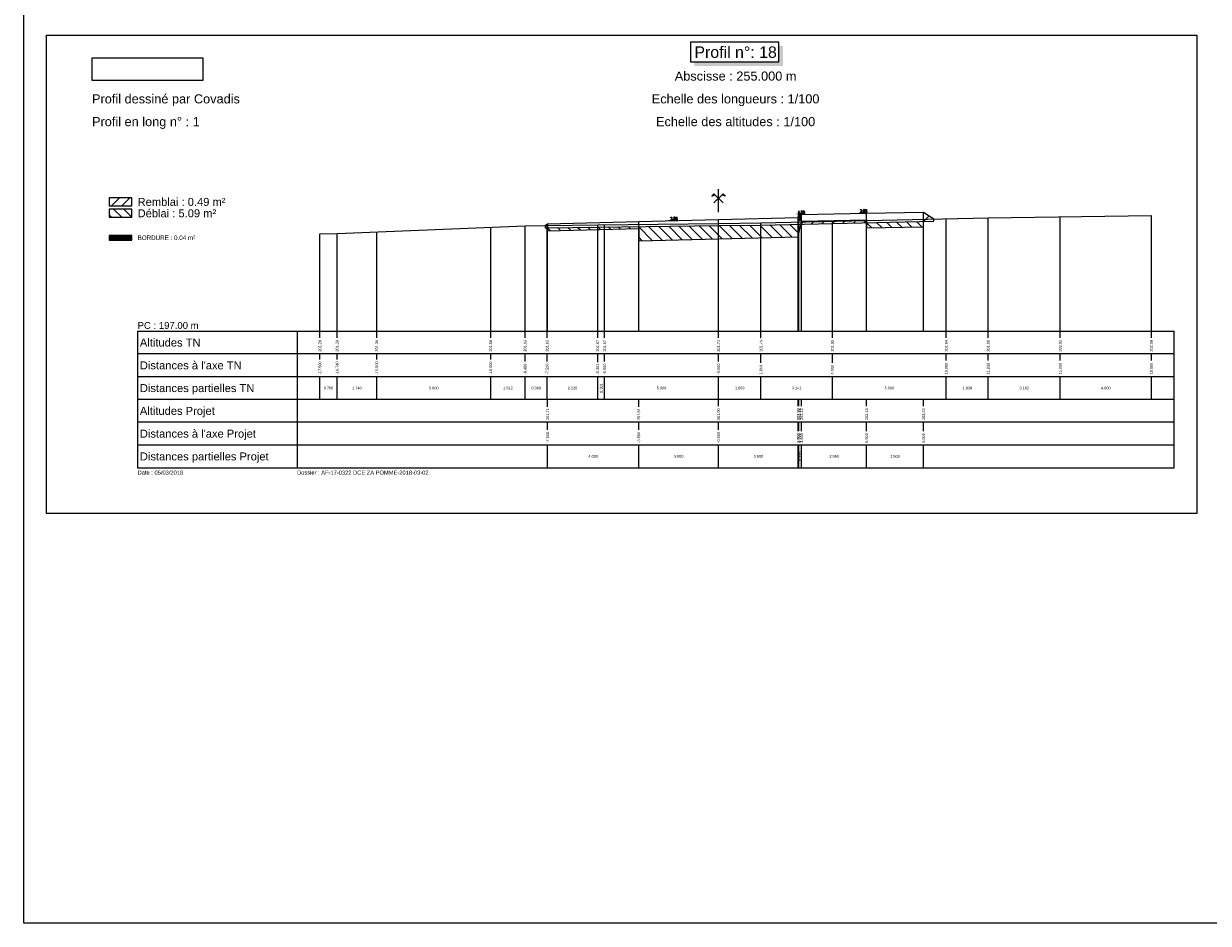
# Model space of a CAD drawing. Extents: x 1616800 to 1632437, y 2248456 to 2251974.
# Tile 364 of 399: x 1622863 to 1623383, y 2249834 to 2250229. Entities that reach past the tile are written whole.
import ezdxf
from ezdxf.enums import TextEntityAlignment as Align

# ---------------------------------------------------------------- set-up
doc = ezdxf.new("R2010")
doc.units = 0
doc.header["$LTSCALE"] = 2
doc.header["$PDMODE"] = 3
doc.header["$PDSIZE"] = 0.2
doc.layers.get('0').update_dxf_attribs({"linetype": 'CONTINUOUS'})
doc.layers.get('Defpoints').update_dxf_attribs({"linetype": 'CONTINUOUS'})
for name, color, linetype in [('Covadis - Logo - Texte noir sur fond blanc', 7, 'CONTINUOUS'), ('X-PAP-PL_PT_1_Basse', 7, 'CONTINUOUS'), ('X-PAP-PL_PT_1_Bordure_T2', 7, 'CONTINUOUS'), ('X-PAP-PL_PT_1_Construction', 7, 'CONTINUOUS'), ('X-PAP-PL_PT_1_CotationsPentes', 7, 'CONTINUOUS'), ('X-PAP-PL_PT_1_FF', 7, 'CONTINUOUS'), ('X-PAP-PL_PT_1_Hachures', 7, 'CONTINUOUS'), ('X-PAP-PL_PT_1_Logo', 7, 'CONTINUOUS'), ('X-PAP-PL_PT_1_MiseEnPage', 7, 'CONTINUOUS'), ('X-PAP-PL_PT_1_Ombrage', 7, 'CONTINUOUS'), ('X-PAP-PL_PT_1_PR', 7, 'CONTINUOUS'), ('X-PAP-PL_PT_1_Rappel', 7, 'CONTINUOUS'), ('X-PAP-PL_PT_1_Talus', 7, 'CONTINUOUS'), ('X-PAP-PL_PT_1_Textes', 7, 'CONTINUOUS'), ('X-PAP-PL_PT_1_TN', 7, 'CONTINUOUS'), ('X-PAP-PL_PT_1_TN décapé', 7, 'CONTINUOUS')]:
    doc.layers.add(name, color=color, linetype=linetype)
doc.styles.add('Arial', font='ARIALN.TTF')
doc.styles.add('ARIAL-GRAS', font='arial.ttf')
doc.styles.add('COVA_COTATION', font='txt.shx')
doc.dimstyles.new('COVA_FLECHE0', dxfattribs={"dimtxt": 1, "dimasz": 1, "dimexe": 1, "dimexo": 0.625, "dimgap": 0.3, "dimtad": 1, "dimdec": 3, "dimzin": 0, "dimdsep": 46, "dimtxsty": 'COVA_COTATION', "dimblk2": 'NONE', "dimsah": 1, "dimcen": 0.09, "dimse1": 1, "dimse2": 1, "dimclrd": 7, "dimclrt": 7, "dimadec": 0, "dimazin": 0, "dimtfac": 1, "dimtdec": 4, "dimtofl": 0, "dimtmove": 2, "dimatfit": 3, "dimfxl": 1, "dimtolj": 1, "dimtzin": 0, "dimarcsym": 0})
picture_1 = doc.add_image_def('image1.jpg', size_in_pixel=(1430, 294))

# ---------------------------------------------------------------- blocks, each defined once
blk = doc.blocks.new('CovPrTrAxe')
blk.add_line((0, 0), (0, 1))
for points in [[(0.2, 0.4), (-0.2, 0.8), (-0.3, 0.7), (-0.15, 0.75)], [(-0.2, 0.4), (0.2, 0.8), (0.3, 0.7), (0.15, 0.75)]]:
    blk.add_lwpolyline(points)
blk = doc.blocks.new('*D429')
at = {"layer": 'Defpoints', "color": 0, "transparency": 16777216}
for p in [(1623145.43, 2250142.48), (1623149.62, 2250142.88), (1623149.63, 2250142.58)]:
    blk.add_point(p, dxfattribs=at)
at = {"layer": 'X-PAP-PL_PT_1_CotationsPentes', "color": 7, "lineweight": -2, "transparency": 16777216}
blk.add_line((1623146.42, 2250142.8), (1623149.62, 2250142.88), dxfattribs=at)
at = {"layer": 'X-PAP-PL_PT_1_CotationsPentes', "color": 7, "transparency": 16777216}
blk.add_solid([(1623146.42, 2250142.97), (1623146.43, 2250142.64), (1623145.42, 2250142.78)], dxfattribs=at)
at = {"layer": 'X-PAP-PL_PT_1_CotationsPentes', "color": 7, "transparency": 16777216, "insert": (1623148, 2250143.64), "char_height": 1, "attachment_point": 5, "rotation": 1.4321, "style": 'COVA_COTATION'}
blk.add_mtext('\\A1;2.5%', dxfattribs=at)
blk = doc.blocks.new('_None')
blk = doc.blocks.new('*D430')
at = {"layer": 'Defpoints', "color": 0, "transparency": 16777216}
for p in [(1623201.33, 2250145.19), (1623205.51, 2250145.67), (1623205.53, 2250145.37)]:
    blk.add_point(p, dxfattribs=at)
at = {"layer": 'X-PAP-PL_PT_1_CotationsPentes', "color": 7, "lineweight": -2, "transparency": 16777216}
blk.add_line((1623202.32, 2250145.54), (1623205.51, 2250145.67), dxfattribs=at)
at = {"layer": 'X-PAP-PL_PT_1_CotationsPentes', "color": 7, "transparency": 16777216}
blk.add_solid([(1623202.31, 2250145.7), (1623202.32, 2250145.37), (1623201.32, 2250145.49)], dxfattribs=at)
at = {"layer": 'X-PAP-PL_PT_1_CotationsPentes', "color": 7, "transparency": 16777216, "insert": (1623203.88, 2250146.4), "char_height": 1, "attachment_point": 5, "rotation": 2.3859, "style": 'COVA_COTATION'}
blk.add_mtext('\\A1;4.2%', dxfattribs=at)
blk = doc.blocks.new('*D431')
at = {"layer": 'Defpoints', "color": 0, "transparency": 16777216}
for p in [(1623228.76, 2250145.8), (1623232.79, 2250146.18), (1623232.79, 2250145.88)]:
    blk.add_point(p, dxfattribs=at)
at = {"layer": 'X-PAP-PL_PT_1_CotationsPentes', "color": 7, "lineweight": -2, "transparency": 16777216}
blk.add_line((1623229.76, 2250146.12), (1623232.79, 2250146.18), dxfattribs=at)
at = {"layer": 'X-PAP-PL_PT_1_CotationsPentes', "color": 7, "transparency": 16777216}
blk.add_solid([(1623229.75, 2250146.29), (1623229.76, 2250145.95), (1623228.76, 2250146.1)], dxfattribs=at)
at = {"layer": 'X-PAP-PL_PT_1_CotationsPentes', "color": 7, "transparency": 16777216, "insert": (1623231.26, 2250146.95), "char_height": 1, "attachment_point": 5, "rotation": 1.1458, "style": 'COVA_COTATION'}
blk.add_mtext('\\A1;2.0%', dxfattribs=at)
blk = doc.blocks.new('CovLogo')
at = {"layer": 'Covadis - Logo - Texte noir sur fond blanc'}
image = blk.add_image(picture_1, insert=(0, 0), size_in_units=(4.864, 1), dxfattribs=at)

msp = doc.modelspace()

# ---------------------------------------------------------------- hatches: boundary and pattern name
at = {"layer": 'X-PAP-PL_PT_1_Hachures'}
h = msp.add_hatch(dxfattribs=at)
h.set_pattern_fill('ANSI31', color=1, style=0)
h.set_pattern_definition([(45, (1622910.028, 2250149.071), (-2.2451, 2.2451), [])])
h.paths.add_polyline_path([(1622910.028, 2250149.0711), (1622910.028, 2250152.6451), (1622900.028, 2250152.6451), (1622900.028, 2250149.0711)])
h = msp.add_hatch(dxfattribs=at)
h.set_pattern_fill('ANSI31', color=6, angle=90, style=0)
h.set_pattern_definition([(135, (1622910.028, 2250144.071), (-2.2451, -2.2451), [])])
h.paths.add_polyline_path([(1622910.028, 2250144.0711), (1622910.028, 2250147.6499), (1622900.028, 2250147.6499), (1622900.028, 2250144.0711)])
h = msp.add_hatch(dxfattribs=at)
h.set_pattern_fill('_U', scale=0.2, angle=45.000009, style=0, pattern_type=0)
h.set_pattern_definition([(45.00001, (1622872.528, 2250224.0711), (-0.14142138, 0.14142133), [])])
h.paths.add_polyline_path([(1623202.828, 2250145.257), (1623202.528, 2250143.907), (1623202.528, 2250142.807), (1623204.028, 2250142.807), (1623204.028, 2250145.307)])
h = msp.add_hatch(dxfattribs=at)
h.set_pattern_fill('ANSI31', color=1, style=0)
h.set_pattern_definition([(45, (1623257.528, 2250142.2433), (-2.245, 2.245), [])])
h.paths.add_polyline_path([(1623257.528, 2250142.2433), (1623262.0732, 2250142.3469), (1623262.0732, 2250143.3469), (1623257.528, 2250146.377)])
h = msp.add_hatch(dxfattribs=at)
h.set_pattern_fill('ANSI31', color=1, style=0)
h.set_pattern_definition([(45, (1623091.404, 2250140.4077), (-2.245, 2.245), [])])
h.paths.add_polyline_path([(1623091.4041, 2250140.4077), (1623091.4041, 2250139.4077), (1623092.3232, 2250139.4139), (1623092.528, 2250139.4172), (1623092.528, 2250141.157)])
h = msp.add_hatch(dxfattribs=at)
h.set_pattern_fill('ANSI31', color=6, angle=90, style=0)
h.set_pattern_definition([(135, (1623092.528, 2250139.4172), (-2.24506, -2.24506), [])])
h.paths.add_polyline_path([(1623092.528, 2250139.4172), (1623114.5205, 2250139.7656), (1623167.528, 2250140.3956), (1623186.1219, 2250140.6166), (1623203.7437, 2250141.018), (1623202.528, 2250135.507), (1623167.528, 2250134.632), (1623132.528, 2250133.757), (1623132.528, 2250139.157), (1623092.528, 2250138.157)])
h = msp.add_hatch(dxfattribs=at)
h.set_pattern_fill('ANSI31', color=1, style=0)
h.set_pattern_definition([(45, (1623203.7437, 2250141.018), (-2.24506, 2.24506), [])])
h.paths.add_polyline_path([(1623203.7437, 2250141.018), (1623232.528, 2250141.6738), (1623232.528, 2250142.877), (1623204.028, 2250142.307)])
h = msp.add_hatch(dxfattribs=at)
h.set_pattern_fill('ANSI31', color=6, angle=90, style=0)
h.set_pattern_definition([(135, (1623232.528, 2250141.6738), (-2.24506, -2.24506), [])])
h.paths.add_polyline_path([(1623232.528, 2250141.6738), (1623257.528, 2250142.2433), (1623257.528, 2250139.877), (1623232.528, 2250139.377)])
h = msp.add_hatch(dxfattribs=at)
h.set_pattern_fill('_U', scale=0.2, angle=45.000009, style=0, pattern_type=0)
h.set_pattern_definition([(45, (1622910.028, 2250134.0711), (-0.1414214, 0.1414213), [])])
h.paths.add_polyline_path([(1622910.028, 2250134.0711), (1622910.028, 2250136.1407), (1622900.028, 2250136.1407), (1622900.028, 2250134.0711)])

# ---------------------------------------------------------------- linework, layer by layer
at = {"layer": 'X-PAP-PL_PT_1_Basse', "color": 7, "linetype": 'Continuous', "lineweight": 0, "flags": 128}
msp.add_lwpolyline([(1623091.4041, 2250140.4077), (1623092.528, 2250141.157), (1623092.528, 2250138.157), (1623132.528, 2250139.157), (1623132.528, 2250133.757), (1623167.528, 2250134.632), (1623202.528, 2250135.507), (1623204.028, 2250142.307), (1623232.528, 2250142.877), (1623232.528, 2250139.377), (1623257.528, 2250139.877), (1623257.528, 2250146.377), (1623262.0732, 2250143.3469)], dxfattribs=at)
at = {"layer": 'X-PAP-PL_PT_1_Bordure_T2', "color": 4, "linetype": 'Continuous', "lineweight": 0, "flags": 128}
msp.add_lwpolyline([(1623202.528, 2250143.907), (1623202.528, 2250142.807), (1623204.028, 2250142.807), (1623204.028, 2250145.307)], dxfattribs=at)
at = {"layer": 'X-PAP-PL_PT_1_Construction'}
for p, q in [((1622912.528, 2250094.0711), (1623367.528, 2250094.0711)), ((1622912.528, 2250094.0711), (1622912.528, 2250034.0711)), ((1622982.528, 2250094.0711), (1622982.528, 2250034.0711)), ((1623367.528, 2250034.0711), (1623367.528, 2250094.0711)), ((1623367.528, 2250084.0711), (1622912.528, 2250084.0711)), ((1623367.528, 2250074.0711), (1622912.528, 2250074.0711)), ((1623367.528, 2250064.0711), (1622912.528, 2250064.0711)), ((1623367.528, 2250054.0711), (1622912.528, 2250054.0711)), ((1623367.528, 2250044.0711), (1622912.528, 2250044.0711)), ((1622912.528, 2250034.0711), (1623367.528, 2250034.0711))]:
    msp.add_line(p, q, dxfattribs=at)
at = {"layer": 'X-PAP-PL_PT_1_Construction', "color": 95}
for p, q in [((1622992.528, 2250091.1248), (1622992.528, 2250094.0711)), ((1623000.1248, 2250091.1248), (1623000.1248, 2250094.0711)), ((1623017.528, 2250091.1216), (1623017.528, 2250094.0711)), ((1623067.528, 2250091.1216), (1623067.528, 2250094.0711)), ((1623082.6443, 2250091.1224), (1623082.6443, 2250094.0711)), ((1623092.3232, 2250091.1224), (1623092.3232, 2250094.0711)), ((1623114.5205, 2250091.1224), (1623114.5205, 2250094.0711)), ((1623117.528, 2250091.1224), (1623117.528, 2250094.0711)), ((1623167.528, 2250091.1224), (1623167.528, 2250094.0711)), ((1623186.1219, 2250091.1314), (1623186.1219, 2250094.0711)), ((1623217.528, 2250091.1224), (1623217.528, 2250094.0711)), ((1623267.528, 2250091.1175), (1623267.528, 2250094.0711)), ((1623285.9045, 2250091.1248), (1623285.9045, 2250094.0711)), ((1623317.528, 2250091.1101), (1623317.528, 2250094.0711)), ((1623357.528, 2250091.1248), (1623357.528, 2250094.0711)), ((1622992.528, 2250081.6766), (1622992.528, 2250084.0711)), ((1623000.1248, 2250081.6766), (1623000.1248, 2250084.0711)), ((1623017.528, 2250081.6766), (1623017.528, 2250084.0711)), ((1623067.528, 2250081.6766), (1623067.528, 2250084.0711)), ((1623082.6443, 2250080.7508), (1623082.6443, 2250084.0711)), ((1623092.3232, 2250080.7442), (1623092.3232, 2250084.0711)), ((1623114.5205, 2250080.5167), (1623114.5205, 2250084.0711)), ((1623117.528, 2250080.7442), (1623117.528, 2250084.0711)), ((1623167.528, 2250080.7442), (1623167.528, 2250084.0711)), ((1623186.1219, 2250080.1925), (1623186.1219, 2250084.0711)), ((1623217.528, 2250080.186), (1623217.528, 2250084.0711)), ((1623267.528, 2250081.1183), (1623267.528, 2250084.0711)), ((1623285.9045, 2250081.1248), (1623285.9045, 2250084.0711)), ((1623317.528, 2250081.1183), (1623317.528, 2250084.0711)), ((1623357.528, 2250081.1183), (1623357.528, 2250084.0711)), ((1622992.528, 2250064.0711), (1622992.528, 2250074.0711)), ((1623000.1248, 2250064.0711), (1623000.1248, 2250074.0711)), ((1623017.528, 2250064.0711), (1623017.528, 2250074.0711)), ((1623067.528, 2250064.0711), (1623067.528, 2250074.0711)), ((1623082.6443, 2250064.0711), (1623082.6443, 2250074.0711)), ((1623092.3232, 2250064.0711), (1623092.3232, 2250074.0711)), ((1623114.5205, 2250064.0711), (1623114.5205, 2250074.0711)), ((1623117.528, 2250064.0711), (1623117.528, 2250074.0711)), ((1623167.528, 2250064.0711), (1623167.528, 2250074.0711)), ((1623186.1219, 2250064.0711), (1623186.1219, 2250074.0711)), ((1623217.528, 2250064.0711), (1623217.528, 2250074.0711)), ((1623267.528, 2250064.0711), (1623267.528, 2250074.0711)), ((1623285.9045, 2250064.0711), (1623285.9045, 2250074.0711)), ((1623317.528, 2250064.0711), (1623317.528, 2250074.0711)), ((1623357.528, 2250064.0711), (1623357.528, 2250074.0711))]:
    msp.add_line(p, q, dxfattribs=at)
at = {"layer": 'X-PAP-PL_PT_1_Construction', "color": 1}
for p, q in [((1623092.528, 2250060.8907), (1623092.528, 2250064.0711)), ((1623132.528, 2250060.8907), (1623132.528, 2250064.0711)), ((1623167.528, 2250061.1183), (1623167.528, 2250064.0711)), ((1623202.528, 2250061.1248), (1623202.528, 2250064.0711)), ((1623202.828, 2250061.1101), (1623202.828, 2250064.0711)), ((1623204.028, 2250061.1101), (1623204.028, 2250064.0711)), ((1623232.528, 2250061.1248), (1623232.528, 2250064.0711)), ((1623257.528, 2250061.1224), (1623257.528, 2250064.0711)), ((1623092.528, 2250050.7442), (1623092.528, 2250054.0711)), ((1623132.528, 2250050.7442), (1623132.528, 2250054.0711)), ((1623167.528, 2250050.7442), (1623167.528, 2250054.0711)), ((1623202.528, 2250050.186), (1623202.528, 2250054.0711)), ((1623202.828, 2250050.186), (1623202.828, 2250054.0711)), ((1623204.028, 2250050.186), (1623204.028, 2250054.0711)), ((1623232.528, 2250050.186), (1623232.528, 2250054.0711)), ((1623257.528, 2250050.186), (1623257.528, 2250054.0711)), ((1623092.528, 2250034.0711), (1623092.528, 2250044.0711)), ((1623132.528, 2250034.0711), (1623132.528, 2250044.0711)), ((1623167.528, 2250034.0711), (1623167.528, 2250044.0711)), ((1623202.528, 2250034.0711), (1623202.528, 2250044.0711)), ((1623202.828, 2250034.0711), (1623202.828, 2250044.0711)), ((1623204.028, 2250034.0711), (1623204.028, 2250044.0711)), ((1623232.528, 2250034.0711), (1623232.528, 2250044.0711)), ((1623257.528, 2250034.0711), (1623257.528, 2250044.0711))]:
    msp.add_line(p, q, dxfattribs=at)
at = {"layer": 'X-PAP-PL_PT_1_Construction', "flags": 128}
msp.add_lwpolyline([(1622872.528, 2250224.0711), (1623377.528, 2250224.0711), (1623377.528, 2250014.0711), (1622872.528, 2250014.0711)], close=True, dxfattribs=at)
for points in [[(1622910.028, 2250149.0711), (1622910.028, 2250152.6451), (1622900.028, 2250152.6451), (1622900.028, 2250149.0711), (1622910.028, 2250149.0711)], [(1622910.028, 2250144.0711), (1622910.028, 2250147.6499), (1622900.028, 2250147.6499), (1622900.028, 2250144.0711), (1622910.028, 2250144.0711)], [(1622910.028, 2250134.0711), (1622910.028, 2250136.1407), (1622900.028, 2250136.1407), (1622900.028, 2250134.0711), (1622910.028, 2250134.0711)]]:
    msp.add_lwpolyline(points, dxfattribs=at)
at = {"layer": 'X-PAP-PL_PT_1_FF', "color": 7, "linetype": 'Continuous', "lineweight": 0, "flags": 128}
msp.add_lwpolyline([(1623092.528, 2250141.157), (1623092.528, 2250138.157), (1623132.528, 2250139.157), (1623132.528, 2250133.757), (1623167.528, 2250134.632), (1623202.528, 2250135.507), (1623204.028, 2250142.307), (1623232.528, 2250142.877), (1623232.528, 2250139.377), (1623257.528, 2250139.877), (1623257.528, 2250146.377)], dxfattribs=at)
at = {"layer": 'X-PAP-PL_PT_1_MiseEnPage', "flags": 128}
msp.add_lwpolyline([(1622862.528, 2250674.0711), (1624050.528, 2250674.0711), (1624050.528, 2249834.0711), (1622862.528, 2249834.0711)], close=True, dxfattribs=at)
at = {"layer": 'X-PAP-PL_PT_1_Ombrage', "flags": 128}
msp.add_lwpolyline([(1623155.1685, 2250212.3033), (1623194.0417, 2250212.3033), (1623194.0417, 2250221.0094), (1623155.1685, 2250221.0094), (1623155.1685, 2250212.3033)], dxfattribs=at)
at = {"layer": 'X-PAP-PL_PT_1_Ombrage', "color": 7}
for points in [[(1623194.0417, 2250212.3033), (1623194.0417, 2250219.2416), (1623195.8094, 2250210.5356), (1623195.8094, 2250219.2416)], [(1623156.9362, 2250212.3033), (1623194.0417, 2250212.3033), (1623156.9362, 2250210.5356), (1623195.8094, 2250210.5356)]]:
    msp.add_solid(points, dxfattribs=at)
at = {"layer": 'X-PAP-PL_PT_1_PR', "color": 7, "linetype": 'Continuous', "lineweight": 0, "flags": 128}
msp.add_lwpolyline([(1623092.528, 2250141.157), (1623132.528, 2250142.157), (1623167.528, 2250143.032), (1623202.528, 2250143.907), (1623202.828, 2250145.257), (1623204.028, 2250145.307), (1623232.528, 2250145.877), (1623257.528, 2250146.377)], dxfattribs=at)
at = {"layer": 'X-PAP-PL_PT_1_Rappel', "color": 1, "linetype": 'Continuous'}
for p, q in [((1623202.828, 2250094.0711), (1623202.828, 2250145.257)), ((1623204.028, 2250094.0711), (1623204.028, 2250145.307)), ((1623232.528, 2250094.0711), (1623232.528, 2250145.877)), ((1623257.528, 2250094.0711), (1623257.528, 2250146.377)), ((1623092.528, 2250094.0711), (1623092.528, 2250141.157)), ((1623132.528, 2250094.0711), (1623132.528, 2250142.157)), ((1623167.528, 2250094.0711), (1623167.528, 2250143.032)), ((1623202.528, 2250094.0711), (1623202.528, 2250143.907))]:
    msp.add_line(p, q, dxfattribs=at)
at = {"layer": 'X-PAP-PL_PT_1_Rappel', "color": 95, "linetype": 'Continuous'}
for p, q in [((1623317.528, 2250094.0711), (1623317.528, 2250144.3168)), ((1623357.528, 2250094.0711), (1623357.528, 2250144.8569)), ((1623067.528, 2250094.0711), (1623067.528, 2250139.7181)), ((1623082.6443, 2250094.0711), (1623082.6443, 2250140.3486)), ((1623092.3232, 2250094.0711), (1623092.3232, 2250140.4139)), ((1623114.5205, 2250094.0711), (1623114.5205, 2250140.7656)), ((1623117.528, 2250094.0711), (1623117.528, 2250140.8014)), ((1623167.528, 2250094.0711), (1623167.528, 2250141.3956)), ((1623167.528, 2250094.0711), (1623167.528, 2250141.3956)), ((1623186.1219, 2250094.0711), (1623186.1219, 2250141.6166)), ((1623217.528, 2250094.0711), (1623217.528, 2250142.3321)), ((1623267.528, 2250094.0711), (1623267.528, 2250143.4711)), ((1623285.9045, 2250094.0711), (1623285.9045, 2250143.8898)), ((1622992.528, 2250094.0711), (1622992.528, 2250136.8407)), ((1623000.1248, 2250094.0711), (1623000.1248, 2250136.9067)), ((1623017.528, 2250094.0711), (1623017.528, 2250137.6326))]:
    msp.add_line(p, q, dxfattribs=at)
at = {"layer": 'X-PAP-PL_PT_1_Talus', "color": 7, "linetype": 'Continuous', "lineweight": 0, "flags": 128}
for points in [[(1623257.528, 2250146.377), (1623262.0732, 2250143.3469)], [(1623091.4041, 2250140.4077), (1623092.528, 2250141.157)]]:
    msp.add_lwpolyline(points, dxfattribs=at)
at = {"layer": 'X-PAP-PL_PT_1_TN', "color": 95, "linetype": 'Continuous', "lineweight": 0, "flags": 128}
msp.add_lwpolyline([(1622992.528, 2250136.8407), (1623000.1248, 2250136.9067), (1623082.6443, 2250140.3486), (1623092.3232, 2250140.4139), (1623114.5205, 2250140.7656), (1623167.528, 2250141.3956), (1623167.528, 2250141.3956), (1623186.1219, 2250141.6166), (1623285.9045, 2250143.8898), (1623357.528, 2250144.8569)], dxfattribs=at)
at = {"layer": 'X-PAP-PL_PT_1_TN décapé', "color": 9, "linetype": 'Continuous', "lineweight": 0, "flags": 128}
msp.add_lwpolyline([(1623091.4041, 2250140.4077), (1623091.4041, 2250139.4077), (1623092.3232, 2250139.4139), (1623114.5205, 2250139.7656), (1623167.528, 2250140.3956), (1623167.528, 2250140.3956), (1623186.1219, 2250140.6166), (1623262.0732, 2250142.3469), (1623262.0732, 2250143.3469)], dxfattribs=at)

# ---------------------------------------------------------------- block references
at = {"layer": 'X-PAP-PL_PT_1_Construction', "xscale": 10, "yscale": 10}
msp.add_blockref('CovPrTrAxe', (1623167.528, 2250146.377), dxfattribs=at)
at = {"layer": 'X-PAP-PL_PT_1_Logo', "xscale": 10, "yscale": 10}
msp.add_blockref('CovLogo', (1622892.528, 2250204.0711), dxfattribs=at)

# ---------------------------------------------------------------- texts
at = {"layer": 'X-PAP-PL_PT_1_Textes', "color": 7, "style": 'ARIAL-GRAS'}
for s, height, p in [('Profil n°: 18', 5, (1623175.028, 2250214.0711)), ('Abscisse : 255.000 m', 4, (1623175.028, 2250204.0711)), ('Echelle des longueurs : 1/100', 4, (1623175.028, 2250194.0711)), ('Echelle des altitudes : 1/100', 4, (1623175.028, 2250184.0711))]:
    msp.add_text(s, height=height, dxfattribs=at).set_placement(p, align=Align.CENTER)
at = {"layer": 'X-PAP-PL_PT_1_Textes', "color": 7}
for s, height, style, p in [('Profil dessiné par Covadis', 4, 'ARIAL-GRAS', (1622892.528, 2250194.0711)), ('Profil en long n° : 1', 4, 'ARIAL-GRAS', (1622892.528, 2250184.0711)), ('Remblai : 0.49 m²', 3.5, 'ARIAL-GRAS', (1622912.528, 2250149.0711)), ('Déblai : 5.09 m²', 3.5, 'ARIAL-GRAS', (1622912.528, 2250144.0711)), ('BORDURE : 0.04 m²', 2, 'Arial', (1622912.528, 2250134.0711)), ('PC : 197.00 m', 3, 'ARIAL-GRAS', (1622912.528, 2250095.0711)), ('Date : 05/03/2018', 1.8, 'ARIAL-GRAS', (1622912.528, 2250031.0711)), ('Dossier : AF-17-0322 DCE ZA POMME-2018-03-02', 1.8, 'ARIAL-GRAS', (1622982.528, 2250031.0711))]:
    msp.add_text(s, height=height, dxfattribs=dict(at, style=style)).set_placement(p)
at = {"layer": 'X-PAP-PL_PT_1_Textes', "color": 95, "style": 'ARIAL-GRAS'}
for s, p in [('Altitudes TN', (1622913.528, 2250087.3211)), ("Distances à l'axe TN", (1622913.528, 2250077.3211)), ('Distances partielles TN', (1622913.528, 2250067.3211))]:
    msp.add_text(s, height=3.5, dxfattribs=at).set_placement(p)
at = {"layer": 'X-PAP-PL_PT_1_Textes', "color": 7, "style": 'ARIAL-GRAS'}
for s, p in [('201.28', (1622992.528, 2250085.0711)), ('201.28', (1623000.1248, 2250085.0711)), ('201.36', (1623017.528, 2250085.0711)), ('201.56', (1623067.528, 2250085.0711)), ('201.63', (1623082.6443, 2250085.0711)), ('201.63', (1623092.3232, 2250085.0711)), ('201.67', (1623114.5205, 2250085.0711)), ('201.67', (1623117.528, 2250085.0711)), ('201.73', (1623167.528, 2250085.0711)), ('201.75', (1623186.1219, 2250085.0711)), ('201.83', (1623217.528, 2250085.0711)), ('201.94', (1623267.528, 2250085.0711)), ('201.98', (1623285.9045, 2250085.0711)), ('202.02', (1623317.528, 2250085.0711)), ('202.08', (1623357.528, 2250085.0711)), ('-17.500', (1622992.528, 2250075.0711)), ('-16.740', (1623000.1248, 2250075.0711)), ('-15.000', (1623017.528, 2250075.0711)), ('-10.000', (1623067.528, 2250075.0711)), ('-8.488', (1623082.6443, 2250075.0711)), ('-7.520', (1623092.3232, 2250075.0711)), ('-5.301', (1623114.5205, 2250075.0711)), ('-5.000', (1623117.528, 2250075.0711)), ('-0.000', (1623167.528, 2250075.0711)), ('1.859', (1623186.1219, 2250075.0711)), ('5.000', (1623217.528, 2250075.0711)), ('10.000', (1623267.528, 2250075.0711)), ('11.838', (1623285.9045, 2250075.0711)), ('15.000', (1623317.528, 2250075.0711)), ('19.000', (1623357.528, 2250075.0711)), ('201.71', (1623092.528, 2250055.0711)), ('201.81', (1623132.528, 2250055.0711)), ('201.90', (1623167.528, 2250055.0711)), ('201.98', (1623202.528, 2250055.0711)), ('202.12', (1623202.828, 2250055.0711)), ('202.12', (1623204.028, 2250055.0711)), ('202.18', (1623232.528, 2250055.0711)), ('202.23', (1623257.528, 2250055.0711)), ('-7.500', (1623092.528, 2250045.0711)), ('-3.500', (1623132.528, 2250045.0711)), ('-0.000', (1623167.528, 2250045.0711)), ('3.500', (1623202.528, 2250045.0711)), ('3.530', (1623202.828, 2250045.0711)), ('3.650', (1623204.028, 2250045.0711)), ('6.500', (1623232.528, 2250045.0711)), ('9.000', (1623257.528, 2250045.0711))]:
    msp.add_text(s, height=1.2, rotation=90, dxfattribs=at).set_placement(p, align=Align.MIDDLE_LEFT)
for s, p in [('0.760', (1622996.3264, 2250069.0711)), ('1.740', (1623008.8264, 2250069.0711)), ('5.000', (1623042.528, 2250069.0711)), ('1.512', (1623075.0862, 2250069.0711)), ('0.968', (1623087.4837, 2250069.0711)), ('2.220', (1623103.4218, 2250069.0711)), ('5.000', (1623142.528, 2250069.0711)), ('1.859', (1623176.8249, 2250069.0711)), ('3.141', (1623201.8249, 2250069.0711)), ('5.000', (1623242.528, 2250069.0711)), ('1.838', (1623276.7163, 2250069.0711)), ('3.162', (1623301.7163, 2250069.0711)), ('4.000', (1623337.528, 2250069.0711)), ('4.000', (1623112.528, 2250039.0711)), ('3.500', (1623150.028, 2250039.0711)), ('3.500', (1623185.028, 2250039.0711)), ('2.850', (1623218.278, 2250039.0711)), ('2.500', (1623245.028, 2250039.0711))]:
    msp.add_text(s, height=1.2, dxfattribs=at).set_placement(p, align=Align.MIDDLE_CENTER)
for s, p in [('0.301', (1623116.0242, 2250069.0711)), ('0.030', (1623202.678, 2250039.0711)), ('0.120', (1623203.428, 2250039.0711))]:
    msp.add_text(s, height=1.2, rotation=90, dxfattribs=at).set_placement(p, align=Align.MIDDLE_CENTER)
at = {"layer": 'X-PAP-PL_PT_1_Textes', "color": 1, "style": 'ARIAL-GRAS'}
for s, p in [('Altitudes Projet', (1622913.528, 2250057.3211)), ("Distances à l'axe Projet", (1622913.528, 2250047.3211)), ('Distances partielles Projet', (1622913.528, 2250037.3211))]:
    msp.add_text(s, height=3.5, dxfattribs=at).set_placement(p)

# ---------------------------------------------------------------- dimensions: what is measured, and where the dimension line sits
at = {"layer": 'X-PAP-PL_PT_1_CotationsPentes'}
for p1, p2, text, picture, middle in [((1623145.4286, 2250142.4795), (1623149.6273, 2250142.5845), '2.5%', '*D429', (1623148.0003, 2250143.6442)), ((1623201.3298, 2250145.1946), (1623205.5262, 2250145.3694), '4.2%', '*D430', (1623203.8818, 2250146.4019)), ((1623228.7617, 2250145.8017), (1623232.7943, 2250145.8823), '2.0%', '*D431', (1623231.2559, 2250146.9518))]:
    dim = msp.add_aligned_dim(p1=p1, p2=p2, distance=0.3, text=text, dimstyle='COVA_FLECHE0', dxfattribs=at)
    dim.commit()
    dim.dimension.update_dxf_attribs({"geometry": picture, "text_midpoint": middle})

doc.saveas('drawing.dxf')
